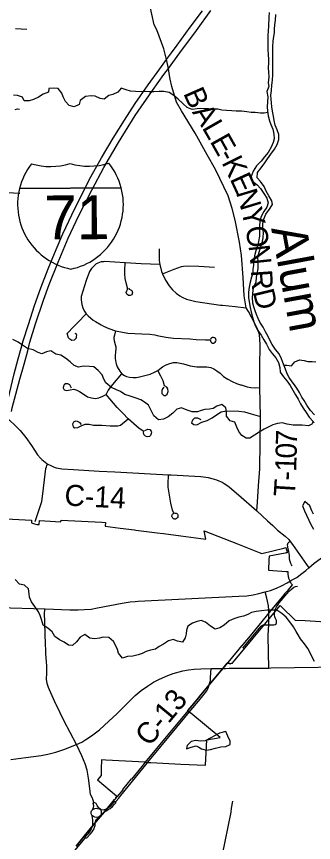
# Model space of a CAD drawing. Extents: x 114843 to 284848, y 317643 to 566895.
# Drawn here: x 214615 to 218829, y 451370 to 463106 of the extents above; entities that cross this region are included whole.
import ezdxf

# ---------------------------------------------------------------- set-up
doc = ezdxf.new("R2010")
doc.units = 0
for name, color, linetype in [('GM_X_Corporation', 7, 'Continuous'), ('GM_X_County_Road', 7, 'Continuous'), ('GM_X_County_Road_Text', 7, 'Continuous'), ('GM_X_Interstate_Location', 7, 'Continuous'), ('GM_X_Interstate_Route', 7, 'Continuous'), ('GM_X_Interstate_Shield', 7, 'Continuous'), ('GM_X_Major_River', 7, 'Continuous'), ('GM_X_Minor_Lake', 7, 'Continuous'), ('GM_X_Minor_River', 7, 'Continuous'), ('GM_X_Minor_River_Text', 7, 'Continuous'), ('GM_X_Township_Road', 7, 'Continuous'), ('GM_X_Township_Road_Text', 7, 'Continuous')]:
    doc.layers.add(name, color=color, linetype=linetype)

msp = doc.modelspace()

# ---------------------------------------------------------------- linework, layer by layer
at = {"layer": 'GM_X_Corporation'}
for points in [[(214470, 455968), (214829, 455949), (214826, 455913), (214872, 455898), (214904, 455889), (214932, 455888), (214937, 455887), (214940, 455943), (215243, 455927), (215248, 455951), (215825, 455922), (215877, 455919), (215871, 455865), (216086, 455838), (216288, 455813), (216309, 455810), (216534, 455781), (216611, 455770), (216699, 455759), (216948, 455725), (217301, 455679), (217279, 455796), (217749, 455614), (218059, 455489), (218097, 455475), (218410, 455554), (218439, 455561), (218444, 455543), (218449, 455526), (218454, 455502), (218456, 455488), (218443, 455485), (218427, 455482), (218199, 455436), (218197, 455384), (218191, 455240), (218442, 455221), (218461, 455219), (218466, 455219), (218465, 455205), (218465, 455193), (218466, 455182), (218467, 455172), (218468, 455164), (218470, 455151), (218471, 455146), (218473, 455137), (218477, 455124), (218480, 455114), (218483, 455106), (218487, 455098), (218492, 455086), (218492, 455085), (218496, 455079), (218500, 455071), (218507, 455059), (218509, 455056), (218514, 455049), (218517, 455045), (218522, 455038), (218526, 455034), (218528, 455031), (218487, 454983), (218454, 454943), (218420, 454903), (218410, 454891), (218315, 454777), (218240, 454685), (218157, 454584), (217930, 454306), (217827, 454181), (217814, 454164), (217808, 454165), (217750, 454092), (217747, 454088), (217612, 453926), (217604, 453917), (217567, 453872), (217516, 453810), (217229, 453466), (217197, 453426), (217103, 453314), (217048, 453247), (217044, 453242), (216978, 453161), (216809, 452956), (216442, 452510), (215880, 452539), (215821, 452543), (215818, 452416), (215816, 452323), (215764, 452260), (216036, 452034), (216045, 452027), (216026, 452003), (216022, 451997), (216014, 451988), (216010, 451983), (216006, 451979), (215886, 451835), (215747, 451667), (215575, 451458), (215459, 451318)], [(215459, 451318), (215575, 451458), (215747, 451667), (215886, 451835), (216006, 451979), (216010, 451983), (216014, 451988), (216022, 451997), (216026, 452003), (216045, 452027), (216048, 452024), (216126, 452120), (216122, 452123), (216246, 452273), (216250, 452270), (216398, 452450), (216447, 452509), (216478, 452508), (216509, 452507), (216522, 452506), (216949, 452484), (217296, 452467), (217314, 452828), (217507, 452862), (217505, 452864), (217090, 453206), (217086, 453209), (217067, 453224), (217044, 453242), (217045, 453243), (217048, 453247), (217103, 453314), (217197, 453426), (217229, 453466), (217516, 453810), (217567, 453872), (217604, 453917), (217639, 453917), (217636, 453913), (217645, 453905), (217660, 453917), (217679, 453919), (217685, 453926), (217716, 453964), (217974, 454274), (218091, 454416), (218355, 454739), (218370, 454725), (218571, 454530), (218572, 454530), (218710, 454522), (219295, 454486)]]:
    msp.add_lwpolyline(points, dxfattribs=at)
at = {"layer": 'GM_X_County_Road'}
for p, q in [((218303, 455824), (218319, 455809)), ((215033, 454054), (215031, 454102)), ((217379, 453842), (217535, 453844)), ((217646, 453845), (218197, 453849)), ((218197, 453849), (218224, 453850)), ((215470, 452754), (215466, 452763)), ((216029, 451958), (216065, 451999))]:
    msp.add_line(p, q, dxfattribs=at)
for points in [[(214041, 457657), (214146, 457612), (214242, 457563), (214362, 457490), (214445, 457428), (214514, 457372), (214597, 457297), (214665, 457226), (214747, 457125), (214827, 457009), (214914, 456876), (214954, 456830), (214974, 456811), (214996, 456791), (215043, 456757), (215058, 456747)], [(215058, 456747), (215100, 456725), (215151, 456703), (215177, 456695), (215204, 456688), (215232, 456682), (215259, 456679), (215423, 456668), (215786, 456648), (216012, 456636), (216770, 456595), (216811, 456594), (217233, 456571), (217269, 456567), (217302, 456562), (217336, 456557), (217387, 456544), (217420, 456534), (217452, 456523), (217484, 456511), (217533, 456488), (217561, 456472), (217615, 456438), (217640, 456418), (217765, 456310), (218025, 456081), (218179, 455939), (218251, 455873), (218303, 455824)], [(218765, 455273), (218838, 455337), (218926, 455401), (219082, 455509), (219299, 455654), (219364, 455700), (219469, 455785), (219566, 455885), (219632, 455972), (219664, 456018), (219685, 456054)], [(218319, 455809), (218430, 455724), (218479, 455673), (218499, 455646), (218531, 455605), (218765, 455273)], [(218528, 455302), (218517, 455317), (218508, 455336), (218498, 455363), (218489, 455396), (218489, 455419), (218487, 455448), (218484, 455477), (218479, 455506), (218472, 455537), (218467, 455571), (218463, 455598), (218470, 455626), (218481, 455636), (218499, 455646)], [(218519, 455095), (218592, 455137), (218647, 455180), (218720, 455236), (218765, 455273)], [(218144, 454930), (218221, 454952), (218306, 454985), (218384, 455022)], [(218276, 454629), (218279, 454660), (218289, 454691), (218306, 454720), (218329, 454753), (218344, 454774), (218482, 454936), (218491, 454947), (218521, 454975), (218553, 454997), (218576, 455008), (218605, 455011)], [(218384, 455022), (218457, 455059), (218515, 455093), (218519, 455095)], [(215023, 454688), (215373, 454674), (215491, 454675), (215578, 454679), (215672, 454687), (215765, 454705), (216112, 454770), (216226, 454789), (216299, 454792), (216340, 454797), (217772, 454868), (217884, 454876), (217972, 454887), (218056, 454906), (218144, 454930)], [(218196, 454639), (218195, 454669), (218190, 454732), (218179, 454801), (218166, 454842), (218144, 454930)], [(212958, 454772), (213096, 454766), (213811, 454733), (214180, 454716), (214245, 454713), (214358, 454709), (215023, 454688)], [(215031, 454102), (215027, 454188), (215012, 454638), (215023, 454688)], [(218197, 454521), (218196, 454568), (218196, 454639)], [(218198, 454462), (218267, 454464), (218287, 454468), (218300, 454479), (218307, 454492), (218307, 454505), (218303, 454523), (218286, 454560), (218281, 454577), (218276, 454603), (218276, 454629)], [(218197, 453849), (218189, 454068), (218186, 454309), (218189, 454394), (218198, 454462), (218197, 454521)], [(215178, 453324), (215081, 453539), (215068, 453574), (215048, 453631), (215042, 453689), (215044, 453774), (215047, 453878), (215039, 453937), (215033, 454054)], [(214536, 452550), (214745, 452576), (214965, 452607), (215061, 452627), (215172, 452654), (215285, 452693), (215466, 452763), (215540, 452797), (215599, 452833), (215678, 452887), (215793, 452972), (215923, 453094), (216037, 453198), (216165, 453325), (216301, 453457), (216384, 453531), (216473, 453593), (216558, 453648), (216645, 453690), (216760, 453743), (216836, 453772), (216976, 453810), (217057, 453824), (217138, 453833), (217231, 453837), (217379, 453842)], [(217356, 453630), (217366, 453671), (217370, 453715), (217379, 453842)], [(217535, 453844), (217582, 453844), (217635, 453845)], [(217635, 453845), (217641, 453845), (217646, 453845)], [(218224, 453850), (218898, 453861), (219489, 453876), (219884, 453879), (220149, 453881), (220417, 453872), (220891, 453864), (220917, 453862)], [(217318, 453529), (217320, 453534), (217328, 453553), (217339, 453579), (217354, 453625), (217356, 453630)], [(217047, 453200), (217051, 453205), (217065, 453221), (217221, 453407), (217316, 453524), (217318, 453529)], [(215466, 452763), (215285, 453104), (215180, 453319), (215178, 453324)], [(216469, 452498), (216475, 452506), (216549, 452596), (217002, 453146), (217047, 453200)], [(215667, 452054), (215656, 452135), (215637, 452282), (215616, 452396), (215589, 452487), (215541, 452602), (215470, 452754)], [(216065, 451999), (216097, 452036), (216469, 452498)], [(215712, 451940), (215702, 451972), (215686, 452010), (215667, 452054)], [(215811, 451838), (215843, 451836), (215862, 451838), (215879, 451842), (215900, 451853), (215922, 451866), (215940, 451880), (215959, 451896), (215979, 451917), (215998, 451939), (216010, 451953), (216029, 451958)], [(215812, 451753), (215834, 451780), (215856, 451802), (215874, 451814), (215887, 451821), (215912, 451833), (215944, 451854), (215976, 451883), (216000, 451908), (216023, 451935), (216029, 451958)], [(215680, 451819), (215687, 451830), (215698, 451847), (215707, 451868), (215710, 451890), (215703, 451926), (215712, 451940)], [(215680, 451819), (215699, 451837), (215715, 451848), (215727, 451852), (215745, 451856), (215765, 451854), (215787, 451847), (215811, 451838)], [(215811, 451838), (215794, 451853), (215778, 451868), (215757, 451897), (215743, 451924), (215727, 451935), (215712, 451940)], [(215812, 451753), (215821, 451770), (215823, 451786), (215819, 451811), (215811, 451838)], [(215590, 451433), (215590, 451447), (215614, 451473), (215640, 451503), (215671, 451543), (215690, 451593), (215696, 451620), (215697, 451657), (215698, 451694), (215694, 451719), (215686, 451749), (215682, 451759)], [(215590, 451433), (215614, 451436), (215665, 451491), (215688, 451520), (215704, 451543), (215716, 451565), (215723, 451587), (215729, 451612), (215733, 451646), (215735, 451664), (215742, 451684), (215753, 451702), (215767, 451716), (215782, 451725), (215798, 451736), (215812, 451753)], [(215682, 451759), (215676, 451775), (215675, 451805), (215680, 451819)], [(215812, 451753), (215793, 451739), (215774, 451730), (215753, 451724), (215725, 451729), (215705, 451739), (215693, 451749), (215682, 451759)], [(215186, 450944), (215223, 450989), (215490, 451312), (215590, 451433)]]:
    msp.add_lwpolyline(points, dxfattribs=at)
at = {"layer": 'GM_X_Interstate_Route'}
for points in [[(214681, 458394), (214709, 458496), (214783, 458732), (214870, 459001), (214961, 459250), (215065, 459523), (215176, 459796), (215273, 460017), (215398, 460289), (215540, 460576), (215671, 460826), (215822, 461098), (215985, 461378), (216145, 461633), (216301, 461871), (216483, 462133), (216650, 462364), (216744, 462494), (216813, 462588), (216897, 462701), (217081, 462954), (217254, 463189)], [(214773, 458358), (214805, 458479), (214885, 458741), (214998, 459076), (215080, 459297), (215205, 459614), (215350, 459956), (215500, 460279), (215686, 460650), (215856, 460963), (216061, 461316), (216301, 461699), (216543, 462054), (216706, 462280), (216770, 462366), (216934, 462588), (217167, 462906), (217373, 463190)], [(214245, 455904), (214264, 456141), (214291, 456388), (214320, 456624), (214353, 456853), (214391, 457088), (214423, 457286), (214445, 457428), (214465, 457537), (214513, 457750), (214581, 458028), (214637, 458242), (214681, 458394)], [(214543, 457492), (214555, 457545), (214606, 457741), (214662, 457955), (214722, 458165), (214773, 458358)]]:
    msp.add_lwpolyline(points, dxfattribs=at)
at = {"layer": 'GM_X_Interstate_Shield'}
for p, q in [((214657, 460661), (216100, 460672)), ((216100, 460672), (214657, 460661)), ((216100, 460672), (214657, 460661))]:
    msp.add_line(p, q, dxfattribs=at)
for centre, start, end in [((215568, 460438), 142.0833, 166.221), ((215095, 461913), 253.4234, 287.4053), ((215643, 461917), 253.4234, 287.4053), ((215193, 460435), 14.6078, 38.7454), ((215568, 460438), 166.221, 258.8774), ((215193, 460435), 281.9513, 14.6077)]:
    msp.add_arc(centre, 938, start, end, dxfattribs=at)
at = {"layer": 'GM_X_Major_River'}
for points in [[(218201, 463162), (218195, 463098), (218191, 462970), (218187, 462904), (218183, 462836), (218183, 462633), (218187, 462567)], [(218279, 462988), (218289, 463052), (218295, 463134)], [(218528, 457914), (218484, 457978), (218454, 458030), (218432, 458096), (218404, 458168), (218378, 458240), (218344, 458312), (218292, 458376), (218242, 458446), (218208, 458506), (218186, 458558), (218150, 458626), (218116, 458692), (218070, 458764), (218044, 458816), (218020, 458872), (218000, 458924), (217984, 458982), (217970, 459034), (217966, 459112), (217970, 459166), (217975, 459218), (217985, 459272), (218015, 459330), (218023, 459404), (218035, 459472), (218043, 459522), (218045, 459572), (218043, 459624), (218041, 459680), (218053, 459745), (218079, 459821), (218099, 459891), (218116, 459963), (218118, 460035), (218112, 460095), (218110, 460161), (218126, 460225), (218152, 460299), (218206, 460367), (218248, 460436), (218238, 460486), (218198, 460558), (218156, 460626), (218128, 460690), (218078, 460760), (218028, 460816), (218037, 460890), (218087, 460954), (218139, 461026), (218179, 461084), (218225, 461150), (218277, 461222), (218315, 461286), (218339, 461359), (218339, 461429), (218314, 461495), (218288, 461563), (218270, 461627), (218260, 461691), (218248, 461759), (218240, 461823), (218232, 461879), (218228, 461933), (218226, 461987), (218232, 462057), (218238, 462131), (218248, 462201), (218252, 462277), (218252, 462381), (218254, 462431), (218253, 462501), (218251, 462564), (218251, 462632), (218253, 462682), (218259, 462754), (218269, 462822), (218275, 462872), (218277, 462924), (218279, 462988)], [(218187, 462567), (218192, 462497), (218190, 462447), (218188, 462379), (218190, 462315), (218196, 462251), (218186, 462164), (218196, 462113), (218168, 462041), (218184, 461967), (218176, 461893), (218174, 461825), (218178, 461759), (218186, 461693), (218204, 461625), (218223, 461573), (218251, 461507), (218269, 461433), (218271, 461370), (218259, 461318), (218231, 461248), (218187, 461176), (218135, 461114), (218085, 461050), (218021, 460986), (217974, 460908), (217944, 460831), (217966, 460765), (218028, 460713), (218080, 460661), (218124, 460593), (218168, 460525), (218188, 460459), (218168, 460399), (218124, 460337), (218086, 460265), (218066, 460197), (218062, 460129), (218064, 460059), (218062, 459983), (218051, 459907), (218037, 459841), (218013, 459775), (217993, 459704), (217983, 459638), (217979, 459574), (217971, 459518), (217967, 459466), (217951, 459404), (217933, 459332), (217919, 459260), (217906, 459190), (217908, 459116), (217916, 459052), (217932, 458970), (217946, 458906), (217964, 458834), (217982, 458767), (218000, 458715), (218042, 458645), (218088, 458579), (218126, 458514), (218164, 458452), (218202, 458377), (218244, 458316), (218294, 458256), (218332, 458188), (218350, 458120), (218358, 458053), (218404, 457985), (218450, 457929), (218500, 457862), (218536, 457798), (218574, 457730), (218610, 457670), (218645, 457604), (218685, 457540), (218727, 457478), (218769, 457412), (218823, 457350)], [(218844, 457446), (218788, 457510), (218736, 457582), (218698, 457648), (218666, 457698), (218630, 457762), (218594, 457824), (218546, 457894), (218528, 457914)], [(218823, 457350), (218835, 457334)], [(218830, 456034), (218808, 456084), (218778, 456154), (218706, 456216), (218674, 456152), (218704, 456084), (218730, 456020), (218766, 455952), (218794, 455890), (218832, 455822)]]:
    msp.add_lwpolyline(points, dxfattribs=at)
at = {"layer": 'GM_X_Minor_Lake'}
for points in [[(217584, 452946), (217496, 452924), (217433, 452889), (217361, 452854), (217291, 452814), (217227, 452811), (217159, 452821), (217092, 452804), (217038, 452749), (217027, 452699), (217094, 452724), (217166, 452745), (217202, 452725)], [(217202, 452725), (217242, 452703), (217310, 452680), (217368, 452692), (217438, 452709), (217514, 452730), (217584, 452736), (217647, 452761), (217649, 452811), (217614, 452879), (217584, 452946)]]:
    msp.add_lwpolyline(points, dxfattribs=at)
at = {"layer": 'GM_X_Minor_River'}
for points in [[(218180, 461742), (218128, 461734), (218076, 461735), (218002, 461743), (217946, 461744), (217882, 461754), (217810, 461759), (217730, 461760), (217669, 461768), (217593, 461771), (217529, 461777), (217471, 461790), (217395, 461791), (217341, 461795), (217283, 461794), (217231, 461798), (217179, 461792), (217107, 461787), (217039, 461814), (216974, 461872), (216910, 461931), (216848, 461983), (216779, 462026), (216707, 462042), (216639, 462039), (216563, 462034), (216497, 462036), (216445, 462041), (216384, 462037), (216304, 462040), (216232, 462044), (216170, 462065), (216101, 462088), (216052, 462032), (215980, 461999), (215926, 461983), (215857, 461934), (215803, 461940), (215733, 461975), (215675, 461981), (215593, 461968), (215519, 461911), (215502, 461855), (215432, 461822), (215362, 461842), (215310, 461897), (215279, 461965), (215259, 462017), (215206, 462081), (215142, 462088), (215072, 462085), (215069, 462033), (214993, 462001), (214926, 461958), (214858, 461927), (214792, 461907), (214722, 461906), (214700, 461960), (214628, 461983), (214572, 461987)], [(218823, 457350), (218805, 457315), (218757, 457291), (218669, 457302), (218593, 457302), (218539, 457299), (218457, 457314), (218383, 457334), (218321, 457321), (218251, 457305), (218197, 457278), (218128, 457244), (218058, 457199), (217994, 457158), (217927, 457114), (217873, 457115), (217811, 457151), (217770, 457212), (217744, 457272), (217713, 457342), (217647, 457361), (217597, 457429), (217594, 457495), (217584, 457545), (217527, 457591), (217460, 457570), (217406, 457537), (217352, 457529), (217288, 457522), (217234, 457510), (217183, 457491), (217109, 457487), (217037, 457512), (216958, 457548), (216891, 457527), (216833, 457468), (216768, 457416), (216700, 457383), (216628, 457375), (216566, 457434), (216527, 457510), (216488, 457582), (216432, 457627), (216380, 457659), (216300, 457690), (216230, 457711), (216152, 457737), (216089, 457780), (216035, 457800), (215963, 457835), (215884, 457901), (215852, 457952), (215828, 458014), (215775, 458076), (215713, 458127), (215651, 458133), (215567, 458136), (215493, 458125), (215435, 458147), (215376, 458200), (215312, 458254), (215244, 458295), (215172, 458307), (215103, 458354), (215040, 458342), (214974, 458315), (214922, 458332), (214850, 458368), (214771, 458391), (214699, 458435), (214637, 458480), (214563, 458515)], [(218410, 458154), (218452, 458153), (218516, 458144), (218567, 458198), (218633, 458227), (218697, 458217), (218751, 458202), (218811, 458206), (218863, 458199)], [(214825, 454790), (214797, 454854), (214794, 454904), (214786, 454976), (214729, 455025), (214655, 455039), (214595, 455108)], [(218846, 453942), (218814, 453994), (218781, 454066), (218749, 454128), (218704, 454194), (218646, 454263), (218611, 454319), (218585, 454369), (218547, 454432), (218492, 454506), (218440, 454572), (218381, 454623), (218311, 454673), (218233, 454672), (218171, 454673), (218093, 454663), (218017, 454652), (217949, 454637), (217898, 454611), (217834, 454586), (217768, 454570), (217700, 454547), (217635, 454520), (217563, 454458), (217502, 454421), (217436, 454401), (217368, 454444), (217299, 454502), (217235, 454523), (217181, 454509), (217114, 454488), (217044, 454443), (217026, 454389), (217023, 454337), (217009, 454279), (216972, 454216), (216900, 454232), (216838, 454253), (216770, 454235), (216700, 454190), (216641, 454153), (216589, 454119), (216517, 454102), (216454, 454086), (216398, 454057), (216340, 454037), (216264, 454016), (216188, 454011), (216121, 453991), (216062, 454058), (216050, 454110), (216025, 454164), (215989, 454228), (215924, 454285), (215846, 454289), (215793, 454272), (215723, 454265), (215657, 454273), (215582, 454324), (215519, 454286), (215467, 454219), (215408, 454171), (215354, 454172), (215290, 454216), (215223, 454249), (215159, 454295), (215121, 454364), (215060, 454414), (214994, 454457), (214967, 454539), (214951, 454593), (214928, 454649), (214876, 454722), (214825, 454790)]]:
    msp.add_lwpolyline(points, dxfattribs=at)
at = {"layer": 'GM_X_Township_Road'}
for p, q in [((217719, 458985), (217875, 458969)), ((217668, 451856), (217685, 451956))]:
    msp.add_line(p, q, dxfattribs=at)
for points in [[(216787, 462267), (216770, 462366), (216744, 462494), (216706, 462647), (216608, 462915), (216570, 462988), (216503, 463293), (216461, 463520), (216451, 463662)], [(214600, 462934), (214760, 462927)], [(218025, 456081), (218031, 456143), (218034, 456204), (218050, 456438), (218069, 456677), (218079, 457422), (218067, 457833), (218066, 458125), (218073, 458444), (218065, 458587), (218036, 458667), (217951, 458834), (217907, 458915), (217875, 458969), (217846, 459137), (217830, 459399), (217809, 459711), (217778, 459901), (217716, 460212), (217675, 460380), (217621, 460558), (217441, 460932), (217322, 461143), (217151, 461449), (216954, 461765), (216886, 461891), (216821, 462114), (216795, 462215), (216787, 462267)], [(214596, 461785), (214629, 461792), (214659, 461791)], [(213559, 460652), (214661, 460596)], [(216640, 459807), (216639, 459690), (216641, 459640), (216648, 459581), (216673, 459484), (216686, 459450), (216729, 459362), (216783, 459279), (216830, 459222), (216881, 459174), (216932, 459139), (216964, 459120), (217029, 459092), (217161, 459059), (217510, 459007)], [(215849, 459622), (215818, 459620), (215743, 459592), (215679, 459528), (215651, 459485), (215604, 459353), (215532, 459126), (215531, 459082), (215540, 459016), (215556, 458967), (215577, 458925), (215604, 458882), (215631, 458852), (215704, 458793), (215735, 458772), (215815, 458724), (215850, 458706), (215923, 458675), (216019, 458639), (216117, 458619), (216193, 458608), (216392, 458597), (216509, 458591), (216578, 458583), (216612, 458576), (216732, 458548), (216768, 458543), (216841, 458535), (217073, 458524), (217165, 458519), (217295, 458514)], [(216648, 459581), (216385, 459594), (216159, 459605), (215865, 459623), (215849, 459622)], [(216190, 459227), (216189, 459253), (216169, 459324), (216158, 459384), (216153, 459448), (216152, 459504), (216159, 459605)], [(216686, 459450), (216852, 459514), (216954, 459553), (216986, 459560), (217046, 459564), (217202, 459558), (217423, 459543)], [(216205, 459245), (216213, 459231), (216238, 459222), (216251, 459211), (216259, 459181), (216250, 459153), (216227, 459140), (216206, 459143), (216179, 459163), (216173, 459185), (216180, 459207), (216190, 459227)], [(217510, 459007), (217536, 459003), (217719, 458985)], [(215440, 458606), (215457, 458602), (215466, 458579), (215463, 458560), (215459, 458535), (215431, 458507), (215400, 458503), (215371, 458521), (215353, 458542), (215334, 458601), (215427, 458702), (215478, 458755), (215604, 458882)], [(216019, 458639), (216003, 458579), (215998, 458546), (215998, 458530), (216002, 458497), (216016, 458448), (216022, 458415), (216023, 458391), (216022, 458380)], [(217295, 458514), (217365, 458511), (217366, 458500), (217373, 458483), (217382, 458473), (217396, 458467), (217413, 458466), (217421, 458469), (217434, 458477), (217444, 458491), (217447, 458506), (217444, 458522), (217439, 458532), (217427, 458542), (217411, 458547), (217395, 458546), (217380, 458538), (217375, 458532), (217367, 458518)], [(216022, 458380), (216020, 458347), (216016, 458282), (216016, 458249), (216023, 458188), (216028, 458172), (216044, 458130), (216080, 458065), (216111, 458028), (216146, 458003), (216175, 457993), (216220, 457983), (216271, 457978), (216314, 457979), (216341, 457983), (216435, 458007), (216511, 458024), (216574, 458052), (216619, 458075), (216687, 458129), (216738, 458157), (216793, 458178), (216845, 458189), (216892, 458190), (216938, 458180), (216984, 458171), (217030, 458155), (217081, 458145), (217173, 458129), (217266, 458129), (217317, 458127), (217371, 458117), (217414, 458098), (217456, 458071), (217504, 458038), (217553, 457990), (217614, 457955), (217675, 457919), (217737, 457892), (217794, 457874), (217803, 457871)], [(216704, 457839), (216689, 457818), (216675, 457790), (216679, 457749), (216705, 457721), (216731, 457723), (216753, 457742), (216766, 457780), (216762, 457816), (216747, 457841), (216715, 457858), (216694, 457928), (216661, 457996), (216619, 458075)], [(215397, 457824), (215372, 457871), (215341, 457887), (215309, 457885), (215290, 457872), (215280, 457853), (215277, 457832), (215293, 457804), (215329, 457792), (215376, 457802), (215426, 457812), (215470, 457796), (215509, 457778), (215561, 457746), (215623, 457701), (215681, 457687), (215738, 457680), (215781, 457688), (215841, 457711), (215886, 457736), (215915, 457792), (215983, 457879), (216111, 458028)], [(217803, 457871), (217888, 457843), (217940, 457837), (218004, 457831), (218067, 457833)], [(216434, 457226), (216477, 457243), (216509, 457238), (216528, 457216), (216529, 457198), (216527, 457179), (216517, 457154), (216500, 457139), (216468, 457134), (216444, 457144), (216423, 457167), (216419, 457190), (216420, 457210), (216354, 457251), (216198, 457392), (216123, 457472), (216042, 457550), (215886, 457736)], [(217236, 457377), (217187, 457399), (217139, 457397), (217111, 457372), (217097, 457334), (217132, 457310), (217174, 457306), (217246, 457341), (217323, 457364), (217393, 457405), (217451, 457448), (217519, 457490), (217596, 457503), (217771, 457498), (217850, 457487), (217947, 457461), (218079, 457422)], [(215539, 457310), (215517, 457335), (215482, 457351), (215451, 457358), (215424, 457342), (215411, 457313), (215417, 457277), (215440, 457261), (215486, 457266), (215533, 457288), (215589, 457314), (215648, 457316), (215709, 457299), (215826, 457299), (215943, 457290), (216054, 457289), (216092, 457301), (216198, 457392)], [(214879, 455931), (214975, 456215), (214985, 456288), (215014, 456525), (215033, 456682), (215038, 456706), (215046, 456727), (215058, 456747)], [(216857, 456051), (216865, 456051), (216873, 456051), (216881, 456048), (216888, 456044), (216894, 456039), (216899, 456033), (216903, 456025), (216906, 456014), (216906, 456005), (216905, 455997), (216902, 455990), (216897, 455983), (216892, 455977), (216885, 455972), (216877, 455968), (216869, 455966), (216861, 455966), (216853, 455967), (216845, 455970), (216838, 455974), (216832, 455980), (216827, 455986), (216823, 455994), (216821, 456002), (216821, 456011), (216822, 456019), (216825, 456027), (216829, 456035), (216834, 456040), (216849, 456048), (216829, 456092), (216806, 456193), (216765, 456421), (216765, 456462), (216770, 456595)], [(217829, 454130), (218089, 454446), (218105, 454456), (218120, 454462), (218137, 454465), (218198, 454462)], [(217522, 451097), (217523, 451124), (217536, 451198), (217575, 451384), (217659, 451801), (217668, 451856)]]:
    msp.add_lwpolyline(points, dxfattribs=at)

# ---------------------------------------------------------------- texts
at = {"layer": 'GM_X_County_Road_Text'}
for s, rotation, p in [('C-14', 356.9875, (215290, 456159)), ('C-13', 50.4044, (216502, 452721))]:
    msp.add_text(s, height=300, rotation=rotation, dxfattribs=at).set_placement(p)
at = {"layer": 'GM_X_Interstate_Location'}
for s, p in [('.', (215381, 460268)), ('-', (215381, 460268)), (',', (215381, 460268)), ('71', (215178, 460059))]:
    msp.add_text(s, height=1, rotation=0.4144, dxfattribs=at).set_placement(p)
at = {"layer": 'GM_X_Interstate_Shield'}
msp.add_text('71', height=625, rotation=0.4144, dxfattribs=at).set_placement((215008, 459937))
at = {"layer": 'GM_X_Minor_River_Text'}
msp.add_text('Alum', height=499.9, rotation=280.4198, dxfattribs=at).set_placement((218228, 460096))
at = {"layer": 'GM_X_Township_Road_Text'}
for s, rotation, p in [('B', 293.767, (216977, 462017)), ('A', 302.646, (217101, 461747)), ('L', 299.9276, (217241, 461528)), ('E', 299.2493, (217353, 461334)), ('K', 296.6382, (217520, 461033)), ('-', 298.6816, (217462, 461139)), ('E', 294.6502, (217637, 460800)), ('N', 286.8873, (217727, 460606)), ('Y', 282.5928, (217802, 460359)), ('O', 280.6392, (217859, 460104)), ('N', 276.0297, (217907, 459851)), ('R', 273.9919, (217941, 459499)), ('D', 283.642, (217966, 459199)), ('7', 88.9766, (218594, 457009)), ('0', 88.7625, (218590, 456823)), ('1', 88.0315, (218583, 456634)), ('T', 86.4342, (218563, 456278)), ('-', 87.2881, (218577, 456507))]:
    msp.add_text(s, height=300, rotation=rotation, dxfattribs=at).set_placement(p)

doc.saveas('drawing.dxf')
